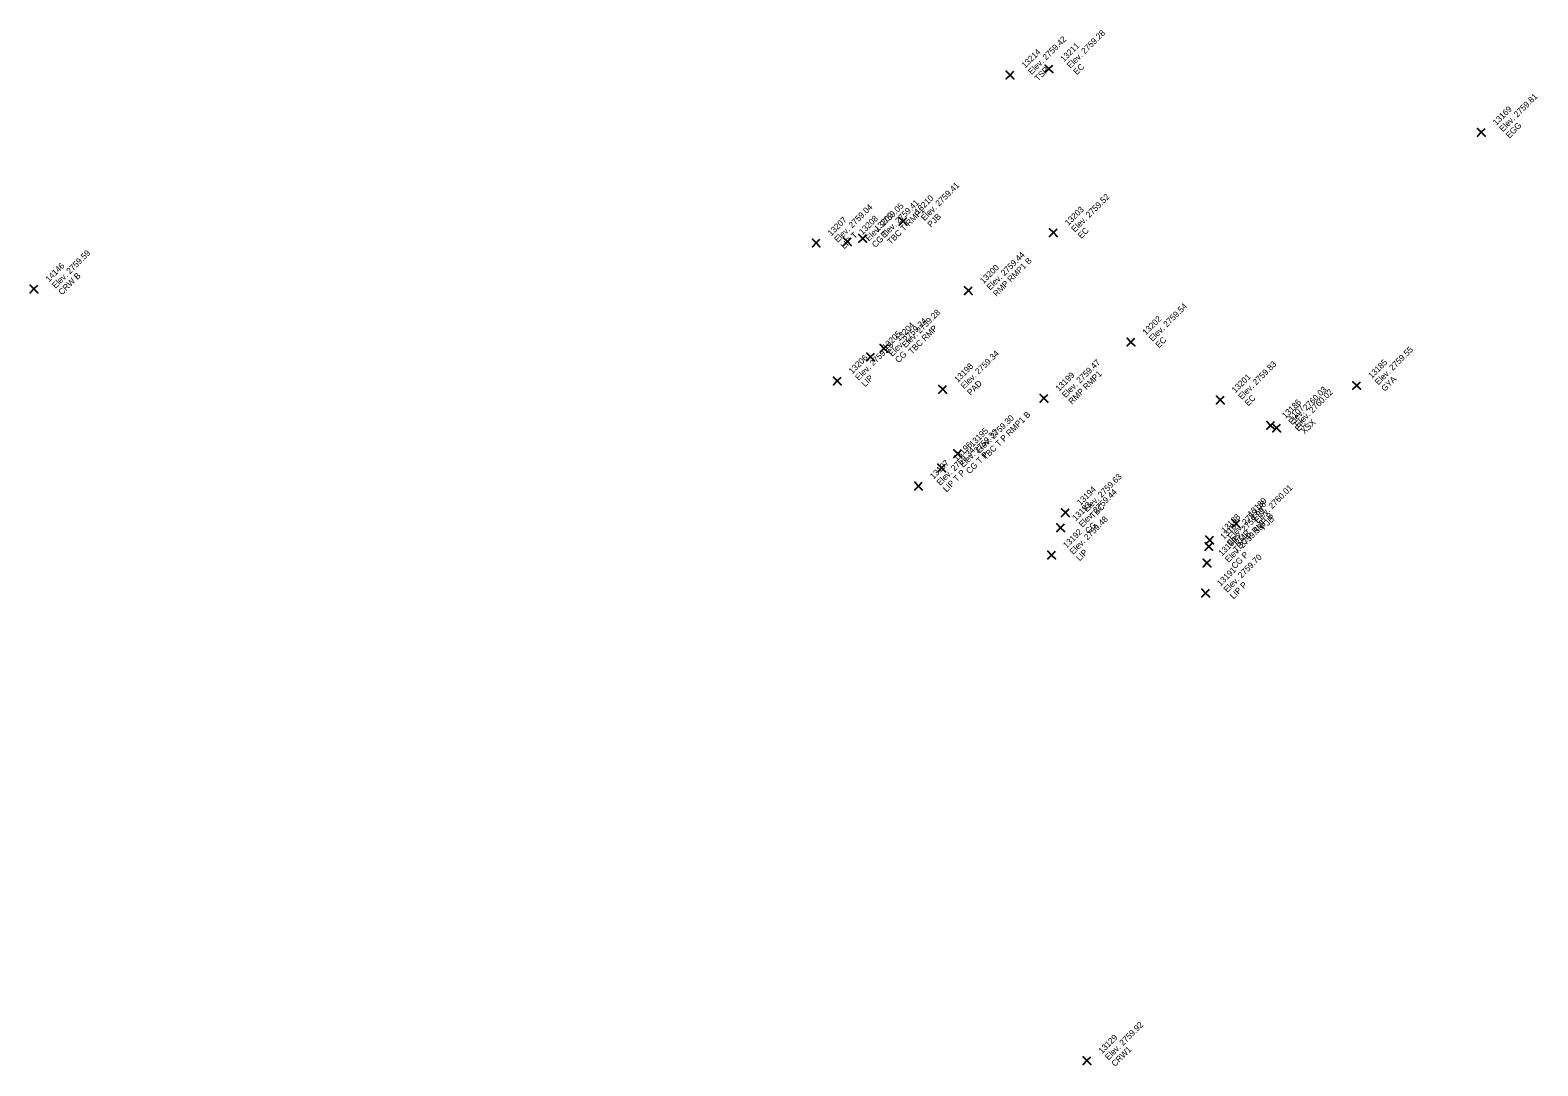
# Model space of a CAD drawing. Extents: x 2493999 to 2503109, y 700767 to 706646.
# Drawn here: x 2502284.6 to 2502343.9, y 702660.1 to 702700.9 of the extents above; entities that cross this region are included whole.
import ezdxf

# ---------------------------------------------------------------- set-up
doc = ezdxf.new("R2010")
doc.units = 0
doc.layers.add('ALG_CL_BLUE_Horiz', color=7, linetype='Continuous')
doc.layers.add('DES_SURFACE_Existing-Ground', color=7, linetype='Continuous')

msp = doc.modelspace()

# ---------------------------------------------------------------- linework, layer by layer
at = {"layer": 'ALG_CL_BLUE_Horiz'}
for points in [[(2502324.635, 702699.371), (2502324.485, 702699.521), (2502324.635, 702699.371), (2502324.485, 702699.221), (2502324.635, 702699.371), (2502324.785, 702699.221), (2502324.635, 702699.371), (2502324.785, 702699.521)], [(2502323.111, 702699.124), (2502322.961, 702699.274), (2502323.111, 702699.124), (2502322.961, 702698.974), (2502323.111, 702699.124), (2502323.261, 702698.974), (2502323.111, 702699.124), (2502323.261, 702699.274)], [(2502341.643, 702696.876), (2502341.493, 702697.026), (2502341.643, 702696.876), (2502341.493, 702696.726), (2502341.643, 702696.876), (2502341.793, 702696.726), (2502341.643, 702696.876), (2502341.793, 702697.026)], [(2502318.898, 702693.374), (2502318.748, 702693.524), (2502318.898, 702693.374), (2502318.748, 702693.224), (2502318.898, 702693.374), (2502319.048, 702693.224), (2502318.898, 702693.374), (2502319.048, 702693.524)], [(2502317.316, 702692.697), (2502317.166, 702692.847), (2502317.316, 702692.697), (2502317.166, 702692.547), (2502317.316, 702692.697), (2502317.466, 702692.547), (2502317.316, 702692.697), (2502317.466, 702692.847)], [(2502324.811, 702692.926), (2502324.661, 702693.076), (2502324.811, 702692.926), (2502324.661, 702692.776), (2502324.811, 702692.926), (2502324.961, 702692.776), (2502324.811, 702692.926), (2502324.961, 702693.076)], [(2502315.483, 702692.52), (2502315.333, 702692.67), (2502315.483, 702692.52), (2502315.333, 702692.37), (2502315.483, 702692.52), (2502315.633, 702692.37), (2502315.483, 702692.52), (2502315.633, 702692.67)], [(2502316.712, 702692.572), (2502316.562, 702692.722), (2502316.712, 702692.572), (2502316.562, 702692.422), (2502316.712, 702692.572), (2502316.862, 702692.422), (2502316.712, 702692.572), (2502316.862, 702692.722)], [(2502284.716, 702690.71), (2502284.566, 702690.86), (2502284.716, 702690.71), (2502284.566, 702690.56), (2502284.716, 702690.71), (2502284.866, 702690.56), (2502284.716, 702690.71), (2502284.866, 702690.86)], [(2502321.473, 702690.644), (2502321.323, 702690.794), (2502321.473, 702690.644), (2502321.323, 702690.494), (2502321.473, 702690.644), (2502321.623, 702690.494), (2502321.473, 702690.644), (2502321.623, 702690.794)], [(2502327.863, 702688.62), (2502327.713, 702688.77), (2502327.863, 702688.62), (2502327.713, 702688.47), (2502327.863, 702688.62), (2502328.013, 702688.47), (2502327.863, 702688.62), (2502328.013, 702688.77)], [(2502317.624, 702688.038), (2502317.474, 702688.188), (2502317.624, 702688.038), (2502317.474, 702687.888), (2502317.624, 702688.038), (2502317.774, 702687.888), (2502317.624, 702688.038), (2502317.774, 702688.188)], [(2502318.148, 702688.374), (2502317.998, 702688.524), (2502318.148, 702688.374), (2502317.998, 702688.224), (2502318.148, 702688.374), (2502318.298, 702688.224), (2502318.148, 702688.374), (2502318.298, 702688.524)], [(2502316.31, 702687.094), (2502316.16, 702687.244), (2502316.31, 702687.094), (2502316.16, 702686.944), (2502316.31, 702687.094), (2502316.46, 702686.944), (2502316.31, 702687.094), (2502316.46, 702687.244)], [(2502320.46, 702686.761), (2502320.31, 702686.911), (2502320.46, 702686.761), (2502320.31, 702686.611), (2502320.46, 702686.761), (2502320.61, 702686.611), (2502320.46, 702686.761), (2502320.61, 702686.911)], [(2502336.746, 702686.912), (2502336.596, 702687.062), (2502336.746, 702686.912), (2502336.596, 702686.762), (2502336.746, 702686.912), (2502336.896, 702686.762), (2502336.746, 702686.912), (2502336.896, 702687.062)], [(2502324.441, 702686.409), (2502324.291, 702686.559), (2502324.441, 702686.409), (2502324.291, 702686.259), (2502324.441, 702686.409), (2502324.591, 702686.259), (2502324.441, 702686.409), (2502324.591, 702686.559)], [(2502331.374, 702686.342), (2502331.224, 702686.492), (2502331.374, 702686.342), (2502331.224, 702686.192), (2502331.374, 702686.342), (2502331.524, 702686.192), (2502331.374, 702686.342), (2502331.524, 702686.492)], [(2502333.354, 702685.342), (2502333.204, 702685.492), (2502333.354, 702685.342), (2502333.204, 702685.192), (2502333.354, 702685.342), (2502333.504, 702685.192), (2502333.354, 702685.342), (2502333.504, 702685.492)], [(2502333.593, 702685.24), (2502333.443, 702685.39), (2502333.593, 702685.24), (2502333.443, 702685.09), (2502333.593, 702685.24), (2502333.743, 702685.09), (2502333.593, 702685.24), (2502333.743, 702685.39)], [(2502321.05, 702684.224), (2502320.9, 702684.374), (2502321.05, 702684.224), (2502320.9, 702684.074), (2502321.05, 702684.224), (2502321.2, 702684.074), (2502321.05, 702684.224), (2502321.2, 702684.374)], [(2502320.416, 702683.668), (2502320.266, 702683.818), (2502320.416, 702683.668), (2502320.266, 702683.518), (2502320.416, 702683.668), (2502320.566, 702683.518), (2502320.416, 702683.668), (2502320.566, 702683.818)], [(2502319.507, 702682.957), (2502319.357, 702683.107), (2502319.507, 702682.957), (2502319.357, 702682.807), (2502319.507, 702682.957), (2502319.657, 702682.807), (2502319.507, 702682.957), (2502319.657, 702683.107)], [(2502325.287, 702681.913), (2502325.137, 702682.063), (2502325.287, 702681.913), (2502325.137, 702681.763), (2502325.287, 702681.913), (2502325.437, 702681.763), (2502325.287, 702681.913), (2502325.437, 702682.063)], [(2502332.001, 702681.475), (2502331.851, 702681.625), (2502332.001, 702681.475), (2502331.851, 702681.325), (2502332.001, 702681.475), (2502332.151, 702681.325), (2502332.001, 702681.475), (2502332.151, 702681.625)], [(2502325.099, 702681.313), (2502324.949, 702681.463), (2502325.099, 702681.313), (2502324.949, 702681.163), (2502325.099, 702681.313), (2502325.249, 702681.163), (2502325.099, 702681.313), (2502325.249, 702681.463)], [(2502330.96, 702680.832), (2502330.81, 702680.982), (2502330.96, 702680.832), (2502330.81, 702680.682), (2502330.96, 702680.832), (2502331.11, 702680.682), (2502330.96, 702680.832), (2502331.11, 702680.982)], [(2502324.742, 702680.239), (2502324.592, 702680.389), (2502324.742, 702680.239), (2502324.592, 702680.089), (2502324.742, 702680.239), (2502324.892, 702680.089), (2502324.742, 702680.239), (2502324.892, 702680.389)], [(2502330.927, 702680.577), (2502330.777, 702680.727), (2502330.927, 702680.577), (2502330.777, 702680.427), (2502330.927, 702680.577), (2502331.077, 702680.427), (2502330.927, 702680.577), (2502331.077, 702680.727)], [(2502330.851, 702679.931), (2502330.701, 702680.081), (2502330.851, 702679.931), (2502330.701, 702679.781), (2502330.851, 702679.931), (2502331.001, 702679.781), (2502330.851, 702679.931), (2502331.001, 702680.081)], [(2502330.797, 702678.746), (2502330.647, 702678.896), (2502330.797, 702678.746), (2502330.647, 702678.596), (2502330.797, 702678.746), (2502330.947, 702678.596), (2502330.797, 702678.746), (2502330.947, 702678.896)], [(2502326.134, 702660.348), (2502325.984, 702660.498), (2502326.134, 702660.348), (2502325.984, 702660.198), (2502326.134, 702660.348), (2502326.284, 702660.198), (2502326.134, 702660.348), (2502326.284, 702660.498)]]:
    msp.add_lwpolyline(points, dxfattribs=at)

# ---------------------------------------------------------------- texts
at = {"layer": 'DES_SURFACE_Existing-Ground'}
for s, p in [('Elev. 2759.42', (2502323.96, 702699.124)), ('Elev. 2759.28', (2502325.484, 702699.371)), ('13214', (2502323.705, 702699.379)), ('13211', (2502325.229, 702699.626)), ('TSP', (2502324.214, 702698.869)), ('EC', (2502325.738, 702699.116)), ('Elev. 2759.81', (2502342.492, 702696.876)), ('13169', (2502342.237, 702697.131)), ('EGG', (2502342.746, 702696.621)), ('Elev. 2759.41', (2502319.747, 702693.374)), ('Elev. 2759.04', (2502316.332, 702692.52)), ('Elev. 2759.05', (2502317.561, 702692.572)), ('Elev. 2759.41', (2502318.165, 702692.697)), ('13210', (2502319.492, 702693.629)), ('Elev. 2759.52', (2502325.66, 702692.926)), ('13207', (2502316.077, 702692.775)), ('13208', (2502317.306, 702692.827)), ('13209', (2502317.91, 702692.952)), ('TBC T RMP1', (2502318.419, 702692.442)), ('PJB', (2502320.001, 702693.119)), ('13203', (2502325.405, 702693.181)), ('LIP T', (2502316.586, 702692.265)), ('CG T', (2502317.815, 702692.317)), ('EC', (2502325.914, 702692.671)), ('Elev. 2759.59', (2502285.565, 702690.71)), ('14146', (2502285.31, 702690.965)), ('13200', (2502322.067, 702690.899)), ('Elev. 2759.44', (2502322.322, 702690.644)), ('RMP RMP1 B', (2502322.576, 702690.389)), ('CRW B', (2502285.819, 702690.455)), ('Elev. 2759.28', (2502318.997, 702688.374)), ('Elev. 2759.54', (2502328.712, 702688.62)), ('Elev. 2759.24', (2502318.473, 702688.038)), ('13204', (2502318.742, 702688.629)), ('TBC RMP', (2502319.251, 702688.119)), ('13202', (2502328.457, 702688.875)), ('13205', (2502318.218, 702688.293)), ('EC', (2502328.966, 702688.365)), ('13206', (2502316.904, 702687.349)), ('Elev. 2759.16', (2502317.159, 702687.094)), ('CG', (2502318.727, 702687.783)), ('Elev. 2759.34', (2502321.309, 702686.761)), ('Elev. 2759.55', (2502337.595, 702686.912)), ('13198', (2502321.054, 702687.016)), ('Elev. 2759.47', (2502325.29, 702686.409)), ('RMP RMP1', (2502325.544, 702686.154)), ('Elev. 2759.83', (2502332.223, 702686.342)), ('13185', (2502337.34, 702687.167)), ('LIP', (2502317.413, 702686.839)), ('PAD', (2502321.563, 702686.506)), ('13199', (2502325.035, 702686.664)), ('13201', (2502331.968, 702686.597)), ('GYA', (2502337.849, 702686.657)), ('EC', (2502332.477, 702686.087)), ('13186', (2502333.948, 702685.597)), ('Elev. 2760.03', (2502334.203, 702685.342)), ('Elev. 2760.02', (2502334.442, 702685.24)), ('Elev. 2759.30', (2502321.899, 702684.224)), ('TBC T P RMP1 B', (2502322.153, 702683.969)), ('1107', (2502334.187, 702685.495)), ('Elev. 2759.32', (2502321.265, 702683.668)), ('13195', (2502321.644, 702684.479)), ('EC', (2502334.457, 702685.087)), ('XSX', (2502334.696, 702684.985)), ('13196', (2502321.01, 702683.923)), ('13197', (2502320.101, 702683.212)), ('Elev. 2759.34', (2502320.356, 702682.957)), ('CG T P', (2502321.519, 702683.413)), ('LIP T P', (2502320.61, 702682.702)), ('Elev. 2759.63', (2502326.136, 702681.913)), ('13194', (2502325.881, 702682.168)), ('Elev. 2759.44', (2502325.948, 702681.313)), ('Elev. 2760.01', (2502332.85, 702681.475)), ('13193', (2502325.693, 702681.568)), ('TBC', (2502326.39, 702681.658)), ('Elev. 2759.98', (2502331.809, 702680.832)), ('13189', (2502332.595, 702681.73)), ('Elev. 2759.48', (2502325.591, 702680.239)), ('13187', (2502331.521, 702680.832)), ('13188', (2502331.554, 702681.087)), ('Elev. 2759.99', (2502331.776, 702680.577)), ('TBC P RMP B', (2502332.03, 702680.322)), ('PJB', (2502333.104, 702681.22)), ('13192', (2502325.336, 702680.494)), ('CG', (2502326.202, 702681.058)), ('13190', (2502331.445, 702680.186)), ('Elev. 2759.59', (2502331.7, 702679.931)), ('RMP', (2502332.063, 702680.577)), ('LIP', (2502325.845, 702679.984)), ('CG P', (2502331.954, 702679.676)), ('Elev. 2759.70', (2502331.646, 702678.746)), ('13191', (2502331.391, 702679.001)), ('LIP P', (2502331.9, 702678.491)), ('Elev. 2759.92', (2502326.983, 702660.348)), ('13129', (2502326.728, 702660.603)), ('CRW1', (2502327.237, 702660.093))]:
    msp.add_text(s, height=0.24, rotation=45, dxfattribs=at).set_placement(p)

doc.saveas('drawing.dxf')
